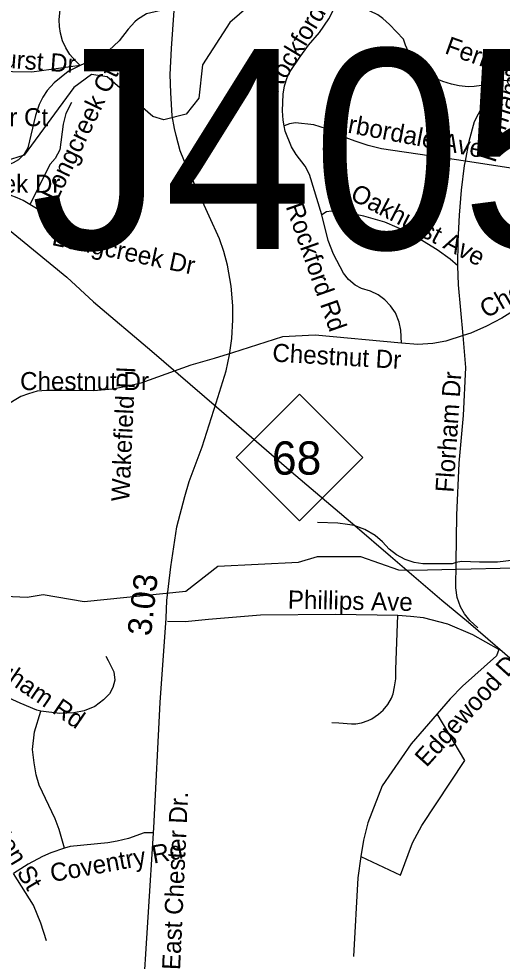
# Model space of a CAD drawing. Extents: x 1662474 to 1856135, y 779280 to 917889.
# Drawn here: x 1693341 to 1695884, y 800984 to 805937 of the extents above; entities that cross this region are included whole.
import ezdxf

# ---------------------------------------------------------------- set-up
doc = ezdxf.new("R2010")
doc.units = 0
for name, color, linetype in [('Exist Hydrographic Misc Water Feature', 7, 'Continuous'), ('Exist Road Non-System Structure Non-Sys Other Number Label', 7, 'Continuous'), ('Exist Road Non-System Type 51', 7, 'Continuous'), ('Exist Road Non-System Type 51 Label', 7, 'Continuous'), ('Exist Road Primary NC Label', 7, 'Continuous'), ('Exist Road Primary NC Service Mileage Hundredths English Label', 7, 'Continuous'), ('Exist Road Primary NC Shield CELL', 7, 'Continuous'), ('Exist Road Primary NC Shield Number Label', 7, 'Continuous'), ('Exist Road Primary NC UnDivided 4 Lane Attributed', 7, 'Continuous'), ('Exist Utilities Electrical Transmission Line', 7, 'Continuous')]:
    doc.layers.add(name, color=color, linetype=linetype)

msp = doc.modelspace()

# ---------------------------------------------------------------- linework, layer by layer
at = {"layer": 'Exist Hydrographic Misc Water Feature'}
for points in [[(1694972.9, 806369.7), (1694451.9, 805917.5), (1694307.8, 805694), (1694288.9, 805520.4), (1694220.9, 805436.4), (1694103.8, 805406), (1694045.9, 805423.5), (1693806.9, 805631.9), (1693723.9, 805643.5), (1693630.9, 805576.4), (1693368.8, 805220.7), (1693067.9, 805125)], [(1692993.9, 802914.1), (1693385.8, 802896.4), (1693468.9, 802911.1), (1693684.9, 802873.8), (1694219.9, 802928.6), (1694387.8, 803059.8), (1694812.9, 803080.7), (1694912.8, 803111.4), (1695137.9, 803110.2), (1695337.9, 803040.6), (1695412.9, 803039), (1696179.9, 803056.2), (1696330.9, 803122.1), (1696658.9, 803394.4), (1696951.9, 803516.5), (1697209.9, 803537.5), (1697352.9, 803603.5), (1697554.9, 803809.5), (1697799, 803998.2), (1698049.9, 804127.7)]]:
    msp.add_lwpolyline(points, dxfattribs=at)
at = {"layer": 'Exist Road Non-System Type 51'}
for points in [[(1694737.4, 805373.9), (1694731.6, 805404.6), (1694728.9, 805453.4), (1694732.1, 805541.1), (1694738.1, 805584.1), (1694752, 805627.4), (1694767.8, 805659.2), (1694815, 805730), (1694865.6, 805797.8), (1694922.6, 805864.7), (1694971.4, 805937.1), (1695040.8, 806072.9), (1695048.1, 806102.2)], [(1695847.2, 805605.4), (1695775.4, 805585.9), (1695736, 805580.2), (1695705.6, 805579.4), (1695657.2, 805584.6), (1695617.4, 805592.5), (1695570.9, 805606.4), (1695533.6, 805622.2), (1695497.4, 805640.8), (1695451.2, 805679.9), (1695427.9, 805706.4), (1695407.1, 805735), (1695389.9, 805765.8), (1695375.6, 805797.8), (1695365.4, 805829.5), (1695291.4, 805907.4), (1695255.1, 805938.4), (1695228.9, 805957.4), (1695144.9, 805998), (1695112.9, 806020.6), (1695080.6, 806054.2), (1695056, 806094.4), (1695048.1, 806102.2)], [(1693664.6, 805692), (1693635.5, 805718.5), (1693609.5, 805749.7), (1693588, 805784.1), (1693571.8, 805821.4), (1693560.4, 805860.5), (1693555.2, 805895.9), (1693554.4, 805931.4), (1693558.4, 805985.4)], [(1694158.4, 805989.4), (1694111.9, 805986.4), (1694012.6, 805962.9), (1693965.1, 805933.4), (1693952.4, 805921.4), (1693916.4, 805882.8), (1693868.6, 805820.4), (1693815.1, 805770.7), (1693752.9, 805731.1), (1693664.6, 805692)], [(1693664.6, 805692), (1693410.4, 805656.5), (1693308.2, 805658.9), (1692972, 805680.4), (1692607.1, 805671)], [(1693664.6, 805692), (1693600.1, 805659.7), (1693527.6, 805599.9), (1693490.9, 805560.5), (1693467, 805524.8), (1693448.4, 805486.2), (1693428.4, 805428.4), (1693388, 805259.4), (1693369.1, 805225.9), (1693340.2, 805196.4), (1693312.4, 805179.7), (1693282.5, 805168.4), (1693128.4, 805151.2), (1693092.5, 805137.9), (1693057.9, 805120.9), (1693024.8, 805100.1), (1692984.9, 805067.4), (1692970.6, 805049.2), (1692950.8, 805030.9), (1692927.6, 805016.4), (1692908, 805007.8), (1692870.6, 804999.4), (1692736.1, 804991.8)], [(1695690.1, 805188), (1695710.6, 805294.1), (1695738.6, 805396.2), (1695847.2, 805605.4)], [(1696530.2, 805241.6), (1696402.6, 805308.2), (1696340.1, 805352.4), (1696262, 805429), (1696219.5, 805466.2), (1696170.4, 805499.6), (1696119.1, 805527.9), (1696053.6, 805557.9), (1695940.5, 805604.9), (1695919.5, 805611.4), (1695897.6, 805613.2), (1695868.9, 805611.4), (1695847.2, 805605.4)], [(1693617.6, 805496.9), (1693589.4, 805439.8), (1693574.1, 805383.1), (1693557.1, 805248.9), (1693531.9, 805201.7), (1693506.4, 805172.2), (1693399.1, 804960.5)], [(1695690.1, 805188), (1695248.4, 805253.9), (1695179.6, 805271.2), (1695109.8, 805293.9), (1695043.1, 805318.5), (1694959.1, 805359.2), (1694892.8, 805378.9), (1694796.1, 805389.4), (1694765.9, 805384.9), (1694737.4, 805373.9)], [(1694935.2, 804907.2), (1694870.9, 805119), (1694848.1, 805162.4), (1694800.6, 805223.2), (1694775.6, 805263.9), (1694743.1, 805346.6), (1694737.4, 805373.9)], [(1695650.6, 804637.7), (1695651.8, 804767.4), (1695659.4, 804904.1), (1695670.4, 805035.9), (1695685.4, 805165.5), (1695690.1, 805188)], [(1696612.1, 804889.6), (1696554.9, 804887.5), (1696497.4, 804891.2), (1696450.4, 804898), (1696395.4, 804912.4), (1696350.9, 804928.8), (1696299.2, 804953.7), (1696038.1, 805111.7), (1695999, 805128.4), (1695929.4, 805151), (1695690.1, 805188)], [(1693399.1, 804960.5), (1693364.1, 804981.5), (1693333.1, 804995.9), (1693295.6, 805009), (1693262.4, 805016.4), (1693202.8, 805020.4), (1693166.5, 805015.6), (1693125.9, 805005.4)], [(1693804.2, 804812.8), (1693668.6, 804830.6), (1693532.1, 804879.4), (1693399.1, 804960.5)], [(1695650.6, 804637.7), (1695610.2, 804673.9), (1695542.4, 804722.9), (1695396.9, 804812.2), (1695265.6, 804868.6), (1695155.4, 804898.9), (1695095.6, 804912.2), (1694986.4, 804926.1), (1694959.4, 804922.2), (1694935.2, 804907.2)], [(1695354.1, 804231.4), (1695350.4, 804299.6), (1695342.4, 804342.4), (1695322.6, 804390.7), (1695297.1, 804428.8), (1695265.9, 804460), (1695230.5, 804485.4), (1695190.9, 804504.6), (1695143.4, 804518.8), (1695110.6, 804537.2), (1695076.1, 804565.8), (1695048.6, 804600.7), (1694996.9, 804698.9), (1694968.9, 804771.8), (1694935.2, 804907.2)], [(1695678.2, 804272.6), (1695654.1, 804538.2), (1695650.6, 804637.7)], [(1696027.6, 804453.9), (1695881.9, 804362.6), (1695801.6, 804321.7), (1695718.1, 804284.7), (1695678.2, 804272.6)], [(1695354.1, 804231.4), (1694899.5, 804274.7), (1694728.6, 804264.9), (1694465.1, 804181.5)], [(1695678.2, 804272.6), (1695586.6, 804242.9), (1695519.2, 804229.8), (1695440.8, 804225.4), (1695354.1, 804231.4)], [(1695640.8, 803078.7), (1695644.6, 803327.7), (1695657, 803602.2), (1695679.9, 803851.9), (1695691.6, 804104.6), (1695678.2, 804272.6)], [(1694465.1, 804181.5), (1694369.4, 804151.4), (1694245.5, 804115.6), (1693983.6, 804021.2), (1693908.2, 804004.1), (1693834.5, 803990.7), (1693736.4, 803981.5), (1693635.5, 803982.6), (1693546.2, 803983.6), (1693486.6, 803983.6), (1693438.4, 803979.2), (1693392.2, 803966.5), (1693351.2, 803951.1), (1693326.4, 803936.4), (1693294.9, 803917.4), (1693272.9, 803899.4)], [(1695640.8, 803078.7), (1695621.1, 803072.1), (1695548.4, 803072.1), (1695465.9, 803072.9), (1695421.4, 803079.9), (1695373.2, 803095.7), (1695328.4, 803120.1), (1695288.5, 803150), (1695254.1, 803187.6), (1695215.9, 803221.2), (1695160.4, 803253.2), (1695104.5, 803274.2), (1695069.4, 803279.7), (1695018.4, 803285.8), (1694911.9, 803290.2)], [(1696003.1, 803102.2), (1695946, 803092.2), (1695859.4, 803081.8), (1695764.6, 803080.8), (1695669.4, 803084.7), (1695640.8, 803078.7)], [(1695755.6, 802736.7), (1695713.1, 802774.2), (1695685.9, 802808.6), (1695664.1, 802846.1), (1695647.4, 802895.2), (1695639.1, 802946.1), (1695640.8, 803078.7)], [(1695334.4, 802801.5), (1695007.4, 802806.8), (1694611.9, 802802.8), (1694338.6, 802779.9), (1694215.9, 802767.6), (1694122.6, 802770)], [(1694988.5, 802239.2), (1695024.2, 802236.4), (1695090.6, 802231.2), (1695113.8, 802232.2), (1695142.9, 802236.4), (1695179.1, 802249), (1695198.2, 802258.4), (1695232.9, 802281.5), (1695258.1, 802302.5), (1695282.2, 802332.2), (1695301.6, 802365.8), (1695309.8, 802388.4), (1695317.6, 802425.9), (1695323.9, 802468.2), (1695325, 802517.2), (1695333.4, 802756.4), (1695334.4, 802801.5)], [(1695866.8, 802622.5), (1695729.4, 802698.4), (1695598.5, 802754.5), (1695469.6, 802787.9), (1695401.1, 802794.9), (1695334.4, 802801.5)], [(1695866.8, 802622.5), (1695853.1, 802588.6), (1695674.6, 802428.8), (1695609.2, 802362.1), (1695541.8, 802284.2)], [(1693799, 802586.8), (1693810.9, 802564.5), (1693840.5, 802504.6), (1693847.1, 802461.1), (1693835.2, 802422.8), (1693817.9, 802388.4), (1693786.4, 802357.9), (1693741.4, 802323.2), (1693684.6, 802300.2), (1693631.4, 802288.9), (1693556.8, 802285.8), (1693457.4, 802297.2)], [(1693457.4, 802297.2), (1693436.1, 802303.6), (1693348.9, 802340.4), (1693211.1, 802401.8), (1693177, 802422.8)], [(1693580.9, 801578.2), (1693554.1, 801675.2), (1693533.4, 801731.7), (1693448.1, 801909.6), (1693432.4, 801962.7), (1693421.6, 802026.7), (1693414.2, 802096), (1693423.4, 802189.2), (1693457.4, 802297.2)], [(1695541.8, 802284.2), (1695405.1, 802126.2), (1695251.8, 801904.7), (1695177.8, 801710.4), (1695154.6, 801620.7), (1695140.8, 801534)], [(1695140.8, 801534), (1695348.9, 801436.2), (1695412.6, 801606.2), (1695461.8, 801697.2), (1695687.8, 802039.5), (1695541.8, 802284.2)], [(1694049.6, 801658.4), (1694001.1, 801657.7), (1693919, 801629.1), (1693858.9, 801615.2), (1693809.5, 801606.5), (1693611.9, 801587.1), (1693580.9, 801578.2)], [(1693580.9, 801578.2), (1693509.5, 801553.8), (1693466.8, 801534.9), (1693391.4, 801493.6), (1693314, 801445.1)], [(1695140.8, 801534), (1695125, 801421.7), (1695101.9, 801007.9)], [(1693486.6, 801090.8), (1693457.9, 801183.9), (1693418.1, 801278.4), (1693314, 801445.1)]]:
    msp.add_lwpolyline(points, dxfattribs=at)
at = {"layer": 'Exist Road Primary NC Shield CELL'}
msp.add_lwpolyline([(1694485.1, 803630.6), (1694818.1, 803963.6), (1695151.1, 803630.6), (1694818.1, 803297.6)], close=True, dxfattribs=at)
at = {"layer": 'Exist Road Primary NC UnDivided 4 Lane Attributed'}
msp.add_lwpolyline([(1693991.1, 800746.2), (1694051.2, 801684.4), (1694084.4, 802343.9), (1694117.2, 802787), (1694120.6, 802879), (1694141.1, 803057.1), (1694172.5, 803265.9), (1694214, 803426.7), (1694237.4, 803505.3), (1694305.1, 803687.7), (1694380.1, 803918.6), (1694431.2, 804087.3), (1694450, 804169.9), (1694462.3, 804256), (1694467.4, 804354.9), (1694467.4, 804429), (1694457.6, 804531.2), (1694438.9, 804641.2), (1694419.7, 804713.6), (1694397.6, 804780), (1694342.6, 804900.2), (1694261.7, 805075.7), (1694209.2, 805195.9), (1694189.2, 805242.7), (1694168.8, 805322.8), (1694159.4, 805360.3), (1694148.1, 805426.4), (1694140.7, 805547.8), (1694137.8, 805643.4), (1694144.9, 805780.4), (1694158.5, 805979.8)], dxfattribs=at)
at = {"layer": 'Exist Utilities Electrical Transmission Line'}
msp.add_lwpolyline([(1690667, 807073.7), (1690933.6, 806848.3), (1691312.5, 806526.5), (1691736.7, 806164.4), (1692143.2, 805812.4), (1692470, 805535), (1692830.7, 805223.1), (1693263.3, 804850.9), (1693594.2, 804579.3), (1693733.4, 804448.4), (1694040.2, 804189.1), (1694380.9, 803897.6), (1694775.8, 803555.4), (1695108.4, 803273.9), (1695295.6, 803112.9), (1695566.6, 802881.6), (1695706.3, 802764.8), (1695999.3, 802513.4), (1696154.8, 802380.9), (1696469.3, 802109.3), (1696720.3, 801895.7), (1697055.3, 801612.2), (1697308.3, 801399), (1697413.9, 801312.5)], dxfattribs=at)

# ---------------------------------------------------------------- texts
at = {"layer": 'Exist Road Non-System Structure Non-Sys Other Number Label'}
msp.add_text('J405', height=1049.86, dxfattribs=at).set_placement((1693402.7, 804727.4))
at = {"layer": 'Exist Road Non-System Type 51 Label'}
for s, rotation, p in [('Rockford Rd', 59.0759, (1694698.9, 805536.2)), ('Ferndale Blvd', 340.3862, (1695576.5, 805756.7)), ('Lyndhurst Dr', 355.7602, (1692911.5, 805706.1)), ('Florham Dr', 72.3593, (1695846.9, 805176.9)), ('Longcreek Ct', 64.3465, (1693541.2, 804971.1)), ('Arbordale Ave', 349.2989, (1694984.4, 805354.8)), ('Oakhurst Ave', 332.3954, (1695078.8, 804990)), ('Rockford Rd', 289.3886, (1694743.9, 804950.6)), ('Longcreek Dr', 348.1048, (1693510.7, 804748.7)), ('Chestnut Dr', 30.0474, (1695800.6, 804360)), ('Chestnut Dr', 356.6893, (1694672.9, 804135.7)), ('Wakefield Pl', 87.3385, (1693921.9, 803398.3)), ('Florham Dr', 86.1366, (1695626.9, 803445.1)), ('Phillips Ave', 358.8212, (1694755.6, 802837.7)), ('Nottingham Rd', 325.5431, (1692946.8, 802680.1)), ('Edgewood Dr', 47.9193, (1695485.6, 801999.4)), ('Kingston St', 301.136, (1693053.6, 801903.8)), ('Coventry Rd', 10.3106, (1693515.3, 801399.1))]:
    msp.add_text(s, height=95, rotation=rotation, dxfattribs=at).set_placement(p)
for s, p in [('Sweetbriar Ct', (1692726.3, 805372.2)), ('Longcreek Dr', (1692797.7, 805022.3)), ('Chestnut Dr', (1693348.1, 803985.2))]:
    msp.add_text(s, height=95, dxfattribs=at).set_placement(p)
at = {"layer": 'Exist Road Primary NC Label'}
msp.add_text('East Chester Dr.', height=95, rotation=87.3677, dxfattribs=at).set_placement((1694189.3, 800936.2))
at = {"layer": 'Exist Road Primary NC Service Mileage Hundredths English Label'}
msp.add_text('3.03', height=125, rotation=83.4493, dxfattribs=at).set_placement((1694036, 802689.3))
at = {"layer": 'Exist Road Primary NC Shield Number Label'}
msp.add_text('68', height=175, dxfattribs=at).set_placement((1694672.2, 803540.9))

doc.saveas('drawing.dxf')
